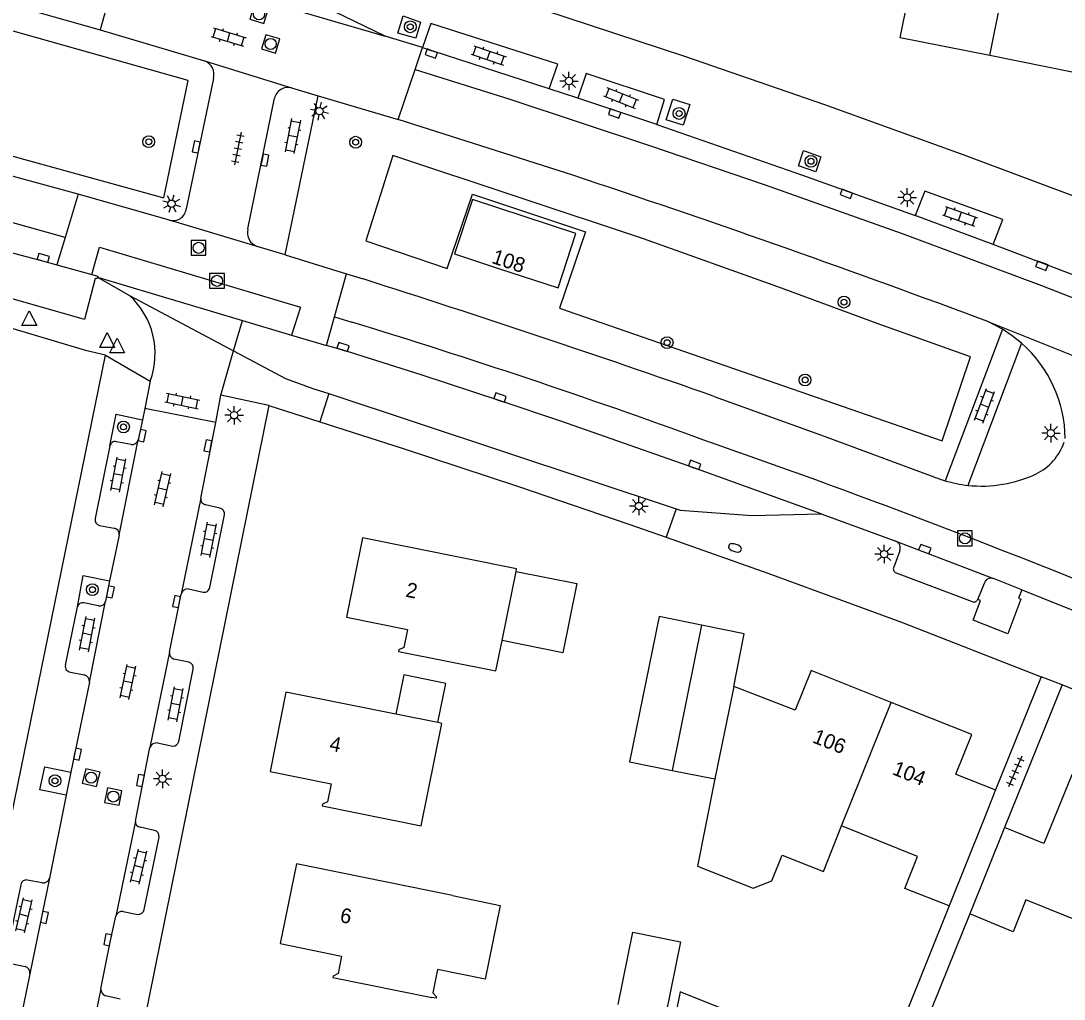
# Model space of a CAD drawing. Extents: x 128000 to 131008, y 398996 to 402500.
# Drawn here: x 128072.3 to 128142.9, y 400194.2 to 400260.4 of the extents above; entities that cross this region are included whole.
import ezdxf

# ---------------------------------------------------------------- set-up
doc = ezdxf.new("R2010")
doc.units = 0
for name, color, linetype in [('gg-afsc-erfafscheiding', 7, 'Continuous'), ('gg-anno-huisnummerreeks BGT', 7, 'Continuous'), ('gg-bbg-bijgebouw', 7, 'Continuous'), ('gg-bbg-gedigitaliseerde bebouwing', 7, 'Continuous'), ('gg-bbg-gedigitaliseerde bijgebouw', 7, 'Continuous'), ('gg-bbg-hoofdgebouw', 7, 'Continuous'), ('gg-bbg-luifel en loopbrug', 7, 'Continuous'), ('gg-bbg-tussenscheiding', 7, 'Continuous'), ('gg-knt-verharding', 7, 'Continuous'), ('gg-knt-verharding nz', 7, 'Continuous'), ('gt-grn-groengrens', 7, 'Continuous'), ('gt-grn-groengrens NZ', 7, 'Continuous'), ('gt-grn-weggrens', 7, 'Continuous'), ('gt-symb-boom', 7, 'Continuous'), ('gt-symb-brandkraan', 7, 'Continuous'), ('gt-symb-klinker verharding', 7, 'Continuous'), ('gt-symb-kolk', 7, 'Continuous'), ('gt-symb-lichtmast', 7, 'Continuous'), ('gt-symb-rioolschacht', 7, 'Continuous'), ('gt-symb-tegel verharding', 7, 'Continuous'), ('gt-symb-waterafsluiter', 7, 'Continuous')]:
    doc.layers.add(name, color=color, linetype=linetype)

# ---------------------------------------------------------------- blocks, each defined once
blk = doc.blocks.new('gt0-KOLK')
at = {"layer": 'gt-symb-kolk'}
blk.add_lwpolyline([(0, 0), (0.375, 0), (0.375, 0.4), (-0.375, 0.4), (-0.375, 0), (0, 0)], dxfattribs=at)
blk = doc.blocks.new('gt0-RS')
at = {"layer": 'gt-symb-rioolschacht'}
blk.add_lwpolyline([(-0.5, -0.5), (0.5, -0.5), (0.5, 0.5), (-0.5, 0.5)], close=True, dxfattribs=at)
blk.add_circle((0, 0), 0.375, dxfattribs=at)
blk = doc.blocks.new('gt0-LMAST')
at = {"layer": 'gt-symb-lichtmast'}
for p, q in [((-0.182, 0.173), (-0.447, 0.438)), ((-0.005, 0.246), (-0.005, 0.621)), ((0.172, 0.173), (0.437, 0.438)), ((-0.255, -0.004), (-0.63, -0.004)), ((-0.182, -0.181), (-0.447, -0.446)), ((-0.005, -0.254), (-0.005, -0.629)), ((0.437, -0.446), (0.172, -0.181)), ((0.245, -0.004), (0.62, -0.004))]:
    blk.add_line(p, q, dxfattribs=at)
blk.add_circle((-0.005, -0.004), 0.25, dxfattribs=at)
blk = doc.blocks.new('gt0-BR')
at = {"layer": 'gt-symb-brandkraan'}
for centre, radius, start, end in [((-0.244, 0), 0.206, 107.56694, 252.43307), ((0.599, -2.664), 3, 106.89205, 107.56694), ((0, -0.691), 0.938, 73.10799, 106.89205), ((-0.599, -2.664), 3, 72.43309, 73.10799), ((0.244, 0), 0.206, 287.56695, 72.43309), ((0.599, 2.664), 3, 252.43307, 253.10797), ((0, 0.691), 0.938, 253.10797, 286.89206), ((-0.599, 2.664), 3, 286.89206, 287.56695)]:
    blk.add_arc(centre, radius, start, end, dxfattribs=at)
blk = doc.blocks.new('gt0-TEG1')
at = {"layer": 'gt-symb-tegel verharding'}
for p, q in [((-1.125, 0), (1.125, 0)), ((-0.9, -0.25), (-0.9, 0.25)), ((-0.45, -0.25), (-0.45, 0.25)), ((0, -0.25), (0, 0.25)), ((0.45, -0.25), (0.45, 0.25)), ((0.9, -0.25), (0.9, 0.25))]:
    blk.add_line(p, q, dxfattribs=at)
blk = doc.blocks.new('gt0-KL1')
at = {"layer": 'gt-symb-klinker verharding'}
for p, q in [((-1.15, 0.3), (1.15, 0.3)), ((-1, -0.3), (-1, 0.3)), ((-0.5, 0.3), (-0.5, 0.45)), ((0, -0.3), (0, 0.3)), ((0.5, 0.3), (0.5, 0.45)), ((1, -0.3), (1, 0.3)), ((-1.15, -0.3), (1.15, -0.3)), ((-0.5, -0.45), (-0.5, -0.3)), ((0.5, -0.45), (0.5, -0.3))]:
    blk.add_line(p, q, dxfattribs=at)
blk = doc.blocks.new('gt0-BOOM')
at = {"layer": 'gt-symb-boom'}
for radius in [0.4, 0.2]:
    blk.add_circle((0, 0), radius, dxfattribs=at)
blk = doc.blocks.new('gt0-WAFSL')
at = {"layer": 'gt-symb-waterafsluiter'}
for p, q in [((-0.5, -0.333), (0, 0.667)), ((0, 0.667), (0.5, -0.333)), ((0.5, -0.333), (-0.5, -0.333))]:
    blk.add_line(p, q, dxfattribs=at)

msp = doc.modelspace()

# ---------------------------------------------------------------- linework, layer by layer
at = {"layer": 'gg-afsc-erfafscheiding'}
msp.add_line((128136.498, 400200.017), (128133.427, 400192.38), dxfattribs=at)
msp.add_lwpolyline([(128135.112, 400200.561), (128130.584, 400189.256), (128116.896, 400194.739), (128116.118, 400190.872)], dxfattribs=at)
at = {"layer": 'gg-bbg-bijgebouw'}
for p, q in [((128118.357, 400219.547), (128115.48, 400220.123)), ((128121.233, 400218.971), (128118.357, 400219.547)), ((128120.527, 400215.39), (128121.233, 400218.971))]:
    msp.add_line(p, q, dxfattribs=at)
at = {"layer": 'gg-bbg-gedigitaliseerde bebouwing'}
for points in [[(128119.254, 400209.144), (128118.076, 400203.251), (128121.84, 400201.748), (128123.115, 400202.244), (128123.811, 400203.989), (128126.597, 400202.876), (128127.829, 400205.961)], [(128135.112, 400200.561), (128132.112, 400201.742), (128132.976, 400203.893), (128127.829, 400205.961)], [(128145.448, 400198.895), (128140.305, 400200.957), (128139.442, 400198.803), (128136.498, 400200.017)]]:
    msp.add_lwpolyline(points, dxfattribs=at)
at = {"layer": 'gg-bbg-gedigitaliseerde bijgebouw'}
msp.add_line((128116.36, 400209.723), (128119.254, 400209.144), dxfattribs=at)
msp.add_lwpolyline([(128115.48, 400220.123), (128113.466, 400210.301), (128116.36, 400209.723)], dxfattribs=at)
at = {"layer": 'gg-bbg-hoofdgebouw'}
for p, q in [((128104.848, 400218.499), (128105.796, 400223.187)), ((128124.677, 400213.801), (128120.527, 400215.39)), ((128100.505, 400212.959), (128097.667, 400213.528)), ((128135.565, 400209.475), (128138.251, 400208.399)), ((128138.251, 400208.399), (128137.452, 400206.403)), ((128137.452, 400206.403), (128135.112, 400200.561)), ((128138.846, 400205.856), (128136.498, 400200.017))]:
    msp.add_line(p, q, dxfattribs=at)
for points in [[(128137.85, 400258.081), (128131.801, 400259.29), (128132.763, 400264.109)], [(128144.51, 400261.715), (128143.541, 400256.944), (128137.85, 400258.081)], [(128104.677, 400243.663), (128108.638, 400242.365), (128109.842, 400246.052), (128102.85, 400248.35), (128101.638, 400244.658), (128104.677, 400243.663)], [(128105.796, 400223.187), (128105.83, 400223.355), (128095.398, 400225.464), (128094.317, 400220.086)], [(128094.317, 400220.086), (128098.45, 400219.255), (128098.206, 400218.031), (128097.876, 400217.871), (128097.851, 400217.775), (128104.434, 400216.449), (128104.848, 400218.499)], [(128131.189, 400214.324), (128125.767, 400216.488), (128124.677, 400213.801)], [(128097.667, 400213.528), (128090.226, 400215.02), (128089.149, 400209.651)], [(128135.565, 400209.475), (128136.643, 400212.147), (128131.189, 400214.324)], [(128089.149, 400209.651), (128093.281, 400208.822), (128093.034, 400207.587), (128092.704, 400207.427), (128092.679, 400207.331), (128099.384, 400205.98), (128100.78, 400212.904), (128100.505, 400212.959)], [(128148.794, 400207.238), (128143.401, 400209.425), (128141.525, 400204.775), (128138.846, 400205.856)], [(128101.493, 400201.251), (128090.947, 400203.404), (128089.845, 400198.005), (128093.992, 400197.158), (128093.755, 400195.971), (128093.425, 400195.811), (128093.4, 400195.715), (128100.105, 400194.364)], [(128101.493, 400201.251), (128104.726, 400200.591), (128103.719, 400195.594), (128100.484, 400196.246), (128100.168, 400194.678), (128100.419, 400194.403), (128100.399, 400194.305), (128100.105, 400194.364)]]:
    msp.add_lwpolyline(points, dxfattribs=at)
at = {"layer": 'gg-bbg-luifel en loopbrug'}
for points in [[(128105.796, 400223.187), (128109.907, 400222.356), (128108.959, 400217.668), (128104.848, 400218.499)], [(128100.505, 400212.959), (128101.039, 400215.603), (128098.203, 400216.176), (128097.667, 400213.528)], [(128112.703, 400193.879), (128113.693, 400198.778), (128116.921, 400198.126), (128115.931, 400193.226)]]:
    msp.add_lwpolyline(points, dxfattribs=at)
at = {"layer": 'gg-bbg-tussenscheiding'}
for p, q in [((128137.85, 400258.081), (128139.739, 400267.444)), ((128118.357, 400219.547), (128116.36, 400209.723)), ((128120.527, 400215.39), (128119.254, 400209.144)), ((128127.829, 400205.961), (128131.189, 400214.324))]:
    msp.add_line(p, q, dxfattribs=at)
at = {"layer": 'gg-knt-verharding'}
for p, q in [((128078.578, 400263.194), (128077.656, 400259.817)), ((128077.656, 400259.817), (128084.721, 400257.716)), ((128098.971, 400257.146), (128099.476, 400258.635)), ((128099.476, 400258.635), (128100.126, 400258.4)), ((128108.048, 400255.839), (128100.126, 400258.4)), ((128084.721, 400257.716), (128090.61, 400255.887)), ((128097.826, 400253.766), (128098.971, 400257.146)), ((128085.321, 400256.533), (128083.482, 400247.718)), ((128090.61, 400255.887), (128092.408, 400255.362)), ((128109.983, 400255.201), (128108.048, 400255.839)), ((128087.653, 400246.348), (128089.449, 400255.209)), ((128090.174, 400244.592), (128092.408, 400255.362)), ((128092.408, 400255.362), (128097.826, 400253.766)), ((128115.324, 400253.412), (128109.983, 400255.201)), ((128109.639, 400249.983), (128097.826, 400253.766)), ((128076.162, 400248.702), (128063.355, 400252.196)), ((128076.162, 400248.702), (128075.281, 400245.762)), ((128082.341, 400246.949), (128076.162, 400248.702)), ((128138.096, 400245.309), (128132.811, 400247.259)), ((128088.275, 400245.174), (128082.341, 400246.949)), ((128075.281, 400245.762), (128074.728, 400243.918)), ((128090.174, 400244.592), (128088.275, 400245.174)), ((128148.479, 400241.351), (128138.096, 400245.309)), ((128090.174, 400244.592), (128094.331, 400243.326)), ((128074.728, 400243.918), (128077.082, 400243.259)), ((128077.472, 400243.092), (128079.639, 400241.854)), ((128093.503, 400240.399), (128094.331, 400243.326)), ((128094.331, 400243.326), (128095.461, 400242.967)), ((128086.669, 400238.115), (128087.28, 400240.159)), ((128087.28, 400240.159), (128090.613, 400239.162)), ((128092.96, 400238.477), (128093.503, 400240.399)), ((128137.725, 400240.081), (128136.869, 400240.404)), ((128138.721, 400239.582), (128137.725, 400240.081)), ((128138.721, 400239.582), (128134.84, 400229.315)), ((128090.613, 400239.162), (128092.96, 400238.477)), ((128140.015, 400238.618), (128136.377, 400229.006)), ((128065.749, 400177.776), (128078.008, 400237.803)), ((128085.825, 400235.108), (128086.669, 400238.115)), ((128081.038, 400236.06), (128080.688, 400234.213)), ((128085.472, 400233.265), (128085.825, 400235.108)), ((128093.132, 400235.227), (128116.635, 400227.42)), ((128089.077, 400234.403), (128076.1, 400170.425)), ((128089.077, 400234.403), (128092.519, 400233.304)), ((128080.688, 400234.213), (128080.52, 400233.435)), ((128085.472, 400233.265), (128080.688, 400234.213)), ((128080.52, 400233.435), (128080.221, 400232.096)), ((128084.461, 400228.145), (128085.472, 400233.265)), ((128078.307, 400231.672), (128077.317, 400226.759)), ((128079.745, 400231.771), (128078.761, 400231.957)), ((128085.762, 400227.468), (128084.794, 400227.687)), ((128085.071, 400222.1), (128086.062, 400227)), ((128126.454, 400227.075), (128131.504, 400225.222)), ((128077.599, 400226.291), (128078.6, 400226.105)), ((128078.938, 400225.64), (128078.294, 400222.536)), ((128131.504, 400225.222), (128138.103, 400222.703)), ((128131.772, 400224.584), (128131.356, 400223.479)), ((128131.514, 400223.096), (128136.664, 400221.138)), ((128078.294, 400222.536), (128078.025, 400221.172)), ((128137.038, 400221.292), (128137.49, 400222.394)), ((128140.027, 400221.936), (128138.103, 400222.703)), ((128082.342, 400217.73), (128083.13, 400221.655)), ((128083.631, 400221.997), (128084.619, 400221.782)), ((128140.027, 400221.936), (128148.054, 400218.733)), ((128077.548, 400220.858), (128076.545, 400221.054)), ((128075.3, 400216.84), (128076.121, 400220.789)), ((128083.646, 400217.043), (128082.63, 400217.25)), ((128075.636, 400216.377), (128076.567, 400216.195)), ((128082.976, 400211.675), (128083.946, 400216.575)), ((128141.324, 400216.048), (128138.251, 400208.399)), ((128142.759, 400215.505), (128141.324, 400216.048)), ((128076.927, 400215.691), (128075.666, 400209.601)), ((128142.759, 400215.505), (128138.846, 400205.856)), ((128080.035, 400206.293), (128081.024, 400211.265)), ((128081.527, 400211.576), (128082.569, 400211.371)), ((128075.666, 400209.601), (128075.353, 400208.047)), ((128075.353, 400208.047), (128074.218, 400202.43)), ((128081.323, 400205.662), (128080.353, 400205.873)), ((128080.642, 400200.322), (128081.639, 400205.213)), ((128072.288, 400201.99), (128071.282, 400197.1)), ((128073.728, 400202.107), (128072.725, 400202.305)), ((128079.206, 400200.179), (128080.193, 400199.976)), ((128071.604, 400196.665), (128072.572, 400196.461)), ((128072.894, 400195.952), (128072.078, 400191.981)), ((128078.998, 400194.248), (128078.025, 400194.465))]:
    msp.add_line(p, q, dxfattribs=at)
for points in [[(128148.241, 400246.818), (128136.13, 400251.336), (128126.685, 400254.746), (128117.211, 400258.028), (128107.68, 400261.156), (128095.252, 400265.13), (128095.375, 400265.739)], [(128064.499, 400263.439), (128073.499, 400260.988), (128077.656, 400259.817)], [(128098.156, 400260.767), (128099.325, 400260.336), (128099.009, 400259.267), (128097.795, 400259.594), (128098.156, 400260.767)], [(128108.048, 400255.839), (128108.619, 400257.497), (128100.026, 400260.259), (128099.476, 400258.635)], [(128115.324, 400253.412), (128115.849, 400255.117), (128110.533, 400256.861), (128109.983, 400255.201)], [(128116.405, 400255.142), (128117.556, 400254.779), (128117.105, 400253.381), (128115.957, 400253.739), (128116.405, 400255.142)], [(128115.324, 400253.412), (128125.181, 400250), (128132.811, 400247.259)], [(128078.008, 400237.803), (128076.757, 400238.112), (128069.33, 400240.305), (128061.881, 400242.42), (128054.819, 400244.221), (128047.728, 400245.908), (128037.948, 400248.146), (128028.154, 400250.321), (128017.033, 400252.683)], [(128124.916, 400250.625), (128125.257, 400251.658), (128126.422, 400251.241), (128126.08, 400250.208), (128124.916, 400250.625)], [(128138.096, 400245.309), (128138.745, 400246.992), (128133.463, 400248.914), (128132.811, 400247.259)], [(128071.548, 400244.783), (128073.76, 400244.205), (128074.728, 400243.918)], [(128077.472, 400243.092), (128077.437, 400242.979), (128077.311, 400243.005), (128076.585, 400240.222), (128070.505, 400241.955), (128070.858, 400243.219), (128070.644, 400243.278)], [(128077.082, 400243.259), (128077.487, 400243.146), (128077.472, 400243.092)], [(128140.015, 400238.618), (128139.377, 400239.113), (128138.721, 400239.582)], [(128126.454, 400227.075), (128117.825, 400230.199), (128108.834, 400233.34), (128104.652, 400234.757), (128099.437, 400236.455), (128094.035, 400238.167), (128092.96, 400238.477)], [(128090.191, 400236.242), (128092.044, 400235.568), (128093.132, 400235.227)], [(128119.2, 400235.022), (128126.645, 400232.327), (128134.074, 400229.582)], [(128078.307, 400231.672), (128078.734, 400233.82), (128080.52, 400233.435)], [(128092.519, 400233.304), (128098.083, 400231.529), (128105.905, 400228.957), (128113.442, 400226.375), (128115.953, 400225.489)], [(128116.635, 400227.42), (128116.913, 400227.335), (128121.746, 400226.972), (128126.454, 400227.075)], [(128115.953, 400225.489), (128122.839, 400223.06), (128131.886, 400219.76), (128141.324, 400216.048)], [(128076.121, 400220.789), (128076.493, 400222.91), (128078.294, 400222.536)], [(128140.027, 400221.936), (128139.798, 400221.363), (128139.964, 400221.301), (128139.074, 400218.97), (128136.726, 400219.875), (128137.236, 400221.217), (128137.038, 400221.292)], [(128075.353, 400208.047), (128073.57, 400208.407), (128073.903, 400209.957), (128075.666, 400209.601)], [(128077.695, 400194.94), (128078.364, 400198.223), (128078.717, 400199.863)]]:
    msp.add_lwpolyline(points, dxfattribs=at)
for centre, radius, start, end in [((128084.402, 400256.81), 0.96, 343.20383, 70.58307), ((128090.359, 400254.983), 0.938, 74.5094, 166.05869), ((127863.383, 399506.464), 783.239, 69.563232, 71.674948), ((128082.585, 400247.818), 0.903, 254.32692, 353.63067), ((128088.588, 400246.091), 0.969, 164.64676, 251.18365), ((127842.645, 399448.137), 834.069, 70.635716, 72.355421), ((128076.032, 400237.917), 5.34, 339.64873, 47.50052), ((128134.221, 400232.071), 8.742, 0.62108, 48.49143), ((128078.671, 400231.596), 0.372, 76.05246, 168.1849), ((128079.815, 400232.179), 0.414, 260.24976, 348.39866), ((128139.373, 400233.128), 3.716, 295.79253, 341.11654), ((128137.255, 400237.474), 8.509, 248.05115, 253.51542), ((128137.301, 400237.581), 8.625, 253.41808, 263.84738), ((128137.302, 400237.604), 8.648, 263.85693, 295.24088), ((128084.865, 400228.089), 0.408, 172.08144, 259.95843), ((128085.678, 400227.084), 0.393, 347.66405, 77.65778), ((128077.72, 400226.683), 0.411, 169.3535, 252.78981), ((128078.535, 400225.702), 0.408, 351.19713, 80.8283), ((128131.294, 400224.759), 0.509, 339.93528, 65.63564), ((128131.601, 400223.356), 0.274, 153.26937, 251.56612), ((128137.953, 400222.237), 0.489, 72.18658, 161.31678), ((128083.564, 400221.557), 0.445, 81.3736, 167.264), ((128084.694, 400222.156), 0.382, 258.71858, 351.53725), ((128076.468, 400220.705), 0.357, 77.62563, 166.38514), ((128077.618, 400221.271), 0.419, 260.40662, 346.30567), ((128136.777, 400221.395), 0.281, 246.30538, 338.45489), ((128082.777, 400217.665), 0.44, 171.46047, 250.46705), ((128075.667, 400216.753), 0.377, 166.65195, 265.28499), ((128083.562, 400216.659), 0.393, 347.66405, 77.65778), ((128076.453, 400215.733), 0.476, 354.91655, 76.15881), ((127787.881, 399335.56), 948.811, 66.222834, 68.03599), ((128082.59, 400211.767), 0.397, 266.97507, 346.53915), ((128081.463, 400211.117), 0.463, 82.04814, 161.40806), ((128080.416, 400206.251), 0.383, 173.66389, 260.59796), ((128081.234, 400205.263), 0.409, 352.92415, 77.35056), ((128072.647, 400201.953), 0.36, 77.43651, 174.13341), ((128073.79, 400202.546), 0.443, 261.92132, 344.86312), ((128079.15, 400199.729), 0.454, 82.97249, 162.76996), ((128080.22, 400200.405), 0.43, 266.35863, 348.87716), ((128072.459, 400196.033), 0.443, 349.44583, 75.19012), ((128078.178, 400194.924), 0.484, 178.06981, 251.50845)]:
    msp.add_arc(centre, radius, start, end, dxfattribs=at)
at = {"layer": 'gg-knt-verharding nz'}
for p, q in [((128078.975, 400264.649), (128096.949, 400259.393)), ((128096.949, 400259.393), (128091.249, 400262.16)), ((128099.476, 400258.635), (128096.949, 400259.393)), ((128075.281, 400245.762), (128062.685, 400249.293)), ((128077.472, 400243.092), (128087.28, 400240.159)), ((128079.639, 400241.854), (128086.669, 400238.115)), ((128093.503, 400240.399), (128094.685, 400240.045)), ((128086.669, 400238.115), (128090.191, 400236.242)), ((128093.132, 400235.227), (128092.519, 400233.304)), ((128078.938, 400225.64), (128080.221, 400232.096)), ((128084.461, 400228.145), (128083.13, 400221.655)), ((128116.635, 400227.42), (128115.953, 400225.489)), ((128076.927, 400215.691), (128078.025, 400221.172)), ((128082.342, 400217.73), (128081.024, 400211.265)), ((128080.035, 400206.293), (128078.717, 400199.863)), ((128074.218, 400202.43), (128072.894, 400195.952)), ((128077.695, 400194.94), (128076.397, 400188.482))]:
    msp.add_line(p, q, dxfattribs=at)
for points in [[(128098.971, 400257.146), (128105.3, 400255.165), (128114.904, 400251.965), (128122.58, 400249.355), (128131.921, 400246.047), (128141.346, 400242.52), (128152.608, 400238.134), (128161.802, 400234.404), (128169.263, 400231.222), (128184.006, 400224.825), (128191.593, 400221.281), (128200.7, 400216.996), (128209.306, 400212.905)], [(128077.082, 400243.259), (128077.618, 400245.127), (128091.203, 400241.07), (128090.613, 400239.162)]]:
    msp.add_lwpolyline(points, dxfattribs=at)
for centre, radius, start, end in [((127958.435, 399793.684), 466.693, 69.94849, 73.02544), ((127928.538, 399686.715), 577.492, 67.584014, 70.800818)]:
    msp.add_arc(centre, radius, start, end, dxfattribs=at)
at = {"layer": 'gt-grn-groengrens'}
msp.add_lwpolyline([(128095.636, 400245.543), (128101.133, 400243.678), (128102.854, 400248.699), (128110.503, 400246.165), (128108.734, 400241.001), (128134.645, 400232.011), (128136.557, 400237.701), (128130.247, 400239.949), (128123.506, 400242.435), (128114.423, 400245.687), (128097.453, 400251.329), (128095.636, 400245.543)], dxfattribs=at)
at = {"layer": 'gt-grn-groengrens NZ'}
msp.add_lwpolyline([(128055.521, 400255.729), (128081.954, 400248.452), (128083.609, 400256.386), (128057.26, 400263.847)], dxfattribs=at)
at = {"layer": 'gt-grn-weggrens'}
for p, q in [((128137.725, 400240.081), (128160.73, 400230.874)), ((128078.008, 400237.803), (128081.038, 400236.06)), ((128089.077, 400234.403), (128085.825, 400235.108))]:
    msp.add_line(p, q, dxfattribs=at)

# ---------------------------------------------------------------- block references
at = {"layer": 'gt-symb-boom'}
for p in [(128098.641, 400260.027), (128116.832, 400254.165), (128080.942, 400252.252), (128094.944, 400252.218), (128125.756, 400250.929), (128127.991, 400241.402), (128116.021, 400238.661), (128125.357, 400236.137), (128079.23, 400232.957), (128077.13, 400221.951), (128074.6, 400209.021)]:
    msp.add_blockref('gt0-BOOM', p, dxfattribs=at)
at = {"layer": 'gt-symb-brandkraan', "rotation": -18.544686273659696}
msp.add_blockref('gt0-BR', (128120.614, 400224.777), dxfattribs=at)
at = {"layer": 'gt-symb-klinker verharding'}
for p, rotation in [((128086.349, 400259.33), -16.677293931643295), ((128103.946, 400258.088), -18.670583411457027), ((128112.907, 400255.207), -21.716290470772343), ((128090.691, 400252.632), -100.89418298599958), ((128135.842, 400247.204), -19.93904791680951), ((128083.22, 400234.712), -11.366137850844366), ((128137.504, 400234.385), 69.51770311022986), ((128078.884, 400229.731), 79.04956573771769), ((128081.889, 400228.749), 77.22875743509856), ((128085.004, 400225.321), 79.04956573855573), ((128076.778, 400218.938), 79.04956573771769), ((128079.537, 400215.704), 77.93725397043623), ((128082.767, 400214.199), 79.04956573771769), ((128080.266, 400203.209), 76.64465903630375), ((128072.5, 400199.918), 76.64465903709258)]:
    msp.add_blockref('gt0-KL1', p, dxfattribs=dict(at, rotation=rotation))
at = {"layer": 'gt-symb-kolk'}
for p, rotation in [((128100.126, 400258.4), 160.06171074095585), ((128112.401, 400253.976), -18.491086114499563), ((128084.356, 400251.861), 78.34033102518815), ((128088.608, 400251.044), -101.48718103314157), ((128128.075, 400248.54), -20.737390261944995), ((128073.76, 400244.205), -16.520695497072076), ((128141.311, 400243.674), -20.737390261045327), ((128094.035, 400238.167), -17.577413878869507), ((128104.652, 400234.757), -18.71309387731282), ((128080.299, 400232.407), -102.15506306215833), ((128085.142, 400231.642), 78.981276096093), ((128117.825, 400230.199), -19.902441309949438), ((128133.388, 400224.507), -20.944232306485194), ((128078.149, 400221.84), -101.74359942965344), ((128083.022, 400221.107), 78.61093413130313), ((128075.921, 400210.861), -101.76730143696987), ((128080.572, 400209.001), 78.7929323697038), ((128073.693, 400199.818), -101.3637402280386), ((128078.364, 400198.223), 78.47957932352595)]:
    msp.add_blockref('gt0-KOLK', p, dxfattribs=dict(at, rotation=rotation))
at = {"layer": 'gt-symb-lichtmast'}
for p in [(128109.384, 400256.363), (128132.271, 400248.481), (128086.727, 400233.75), (128142, 400232.54), (128114.116, 400227.61), (128130.716, 400224.36), (128081.884, 400209.155)]:
    msp.add_blockref('gt0-LMAST', p, dxfattribs=at)
for p, rotation in [((128092.499, 400254.322), 78.28547478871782), ((128082.479, 400248.056), 163.32270606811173)]:
    msp.add_blockref('gt0-LMAST', p, dxfattribs=dict(at, rotation=rotation))
at = {"layer": 'gt-symb-rioolschacht'}
for p, rotation in [((128088.399, 400260.872), -16.857696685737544), ((128089.194, 400258.87), -16.857696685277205), ((128077.045, 400209.229), 75.95592790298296), ((128078.542, 400207.953), 79.1617182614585)]:
    msp.add_blockref('gt0-RS', p, dxfattribs=dict(at, rotation=rotation))
for p in [(128084.315, 400245.074), (128085.563, 400242.839), (128136.176, 400225.422)]:
    msp.add_blockref('gt0-RS', p, dxfattribs=at)
at = {"layer": 'gt-symb-tegel verharding'}
for p, rotation in [((128086.974, 400251.795), -101.36613785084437), ((128139.573, 400209.644), -113.3340412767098)]:
    msp.add_blockref('gt0-TEG1', p, dxfattribs=dict(at, rotation=rotation))
at = {"layer": 'gt-symb-waterafsluiter'}
for p in [(128072.858, 400240.152), (128078.129, 400238.67), (128078.798, 400238.301)]:
    msp.add_blockref('gt0-WAFSL', p, dxfattribs=at)

# ---------------------------------------------------------------- texts
at = {"layer": 'gg-anno-huisnummerreeks BGT'}
for s, rotation, p in [('108', 341.8, (128104.088, 400244.06)), ('2', 348.6, (128098.281, 400221.484)), ('106', 338.2, (128125.793, 400211.634)), ('4', 348.6, (128093.118, 400211.078)), ('104', 338.2, (128131.197, 400209.477)), ('6', 348.5, (128093.83, 400199.47))]:
    msp.add_text(s, height=1, rotation=rotation, dxfattribs=at).set_placement(p)

doc.saveas('drawing.dxf')
